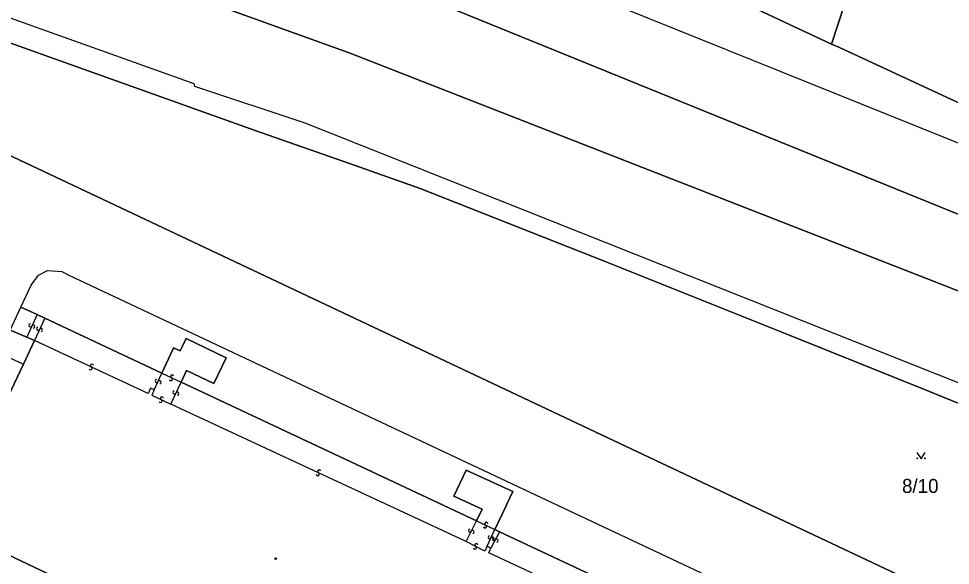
# Model space of a CAD drawing. Extents: x -600309 to -598967, y -1161267 to -1160292.
# Drawn here: x -600229.8 to -600116.9, y -1161142.4 to -1161076.2 of the extents above; entities that cross this region are included whole.
import ezdxf

# ---------------------------------------------------------------- set-up
doc = ezdxf.new("R2010")
doc.units = 0
for name, color, linetype in [('Level 1', 7, 'Continuous'), ('Level 13', 7, 'Continuous'), ('Level 3', 7, 'Continuous'), ('Level 4', 7, 'Continuous'), ('Level 5', 7, 'Continuous'), ('Level 60', 7, 'Continuous'), ('Vrstva 60', 7, 'Continuous')]:
    doc.layers.add(name, color=color, linetype=linetype)

msp = doc.modelspace()

# ---------------------------------------------------------------- linework, layer by layer
at = {"layer": 'Level 1'}
for points in [[(-600308.54, -1161016.58), (-600293.63, -1161026), (-600269.66, -1161037.42), (-600029.19, -1161135.15), (-600013.53, -1161140.37), (-599983.56, -1161149.75), (-599958.61, -1161155.76), (-599866.12, -1161178.6), (-599796.72, -1161205.03)], [(-600308.54, -1161029.18), (-600296.3, -1161037.15), (-600274.49, -1161049.84), (-600189.74, -1161080.33), (-600110.03, -1161111.48), (-600017.61, -1161148.92), (-599998.66, -1161155.17), (-599968.04, -1161161.44), (-599947.72, -1161166.65), (-599940.7, -1161168.31), (-599932.71, -1161170.39), (-599873.45, -1161186.23), (-599868.39, -1161187.94)], [(-600128.14, -1161069.53), (-600131.34, -1161079.28)], [(-600140.31, -1161075.07), (-600131.34, -1161079.28)], [(-599974.47, -1161183.5), (-599997.2, -1161172.33), (-600007.91, -1161167.09), (-600016.11, -1161163.4), (-600021.76, -1161161.11), (-600035.71, -1161155.39), (-600038.43, -1161154.23), (-600085.92, -1161135.07), (-600119.48, -1161121.36), (-600136.33, -1161114.57), (-600158.74, -1161105.59), (-600181.17, -1161096.78), (-600189.72, -1161093.73), (-600201.12, -1161089.75), (-600235.97, -1161077.32)], [(-600131.34, -1161079.28), (-600130.36, -1161079.68), (-600119.59, -1161084.7), (-600115.78, -1161086.48)], [(-600238.73, -1161088.76), (-600238.46, -1161089.16), (-600151.25, -1161130.33), (-600098.6, -1161155.15)], [(-600229.5, -1161111.12), (-600228.24, -1161108.47), (-600227.38, -1161107.25), (-600226.27, -1161106.69), (-600224.53, -1161106.8), (-600223.79, -1161107.23), (-600043.89, -1161191.9), (-600043.26, -1161192.44), (-600042.89, -1161193.21), (-600043.19, -1161194.85), (-600044.7, -1161198.03), (-600057.71, -1161225.74), (-600058.61, -1161226.49), (-600059.44, -1161226.68), (-600060.69, -1161226.32), (-600067.67, -1161223.26)], [(-600230.78, -1161113.91), (-600229.5, -1161111.12)], [(-600227.54, -1161112.04), (-600229.5, -1161111.12)], [(-600226.62, -1161112.47), (-600227.54, -1161112.04)], [(-600212.42, -1161119.14), (-600226.62, -1161112.47)], [(-600228.8, -1161114.76), (-600230.78, -1161113.91)], [(-600229.2, -1161118.03), (-600227.86, -1161115.16)], [(-600227.86, -1161115.16), (-600228.8, -1161114.76)], [(-600210.11, -1161120.22), (-600209.43, -1161118.79), (-600206.13, -1161120.38), (-600204.63, -1161117.25), (-600209.48, -1161114.92), (-600210.2, -1161116.41), (-600211, -1161116.04), (-600211.09, -1161116.26), (-600212.42, -1161119.14)], [(-600229.2, -1161118.03), (-600230.66, -1161121.19)], [(-600174.34, -1161137.02), (-600210.11, -1161120.22)], [(-600172.09, -1161138.07), (-600170.74, -1161135.2), (-600170.64, -1161134.98), (-600169.92, -1161133.47), (-600175.6, -1161130.85), (-600177.06, -1161134), (-600173.65, -1161135.61), (-600174.34, -1161137.02)], [(-600238.39, -1161137.67), (-600224.67, -1161144.13), (-600224.93, -1161144.74), (-600183.7, -1161164.11), (-600183.4, -1161163.46), (-600169.68, -1161169.91), (-600159.11, -1161147.29)], [(-600171.55, -1161138.32), (-600172.09, -1161138.07)], [(-600171.55, -1161138.32), (-600157.93, -1161144.72), (-600159.11, -1161147.29)]]:
    msp.add_lwpolyline(points, dxfattribs=at)
at = {"layer": 'Level 13'}
for centre, start, end in [((-600228.34, -1161113.32), 102.303, 334.893), ((-600228, -1161113.48), 282.5175, 154.6155), ((-600227.41, -1161113.74), 102.4102, 335.0002), ((-600227.07, -1161113.9), 282.6246, 154.7226), ((-600221.06, -1161118.55), 192.3262, 64.4242), ((-600220.9, -1161118.21), 12.1118, 244.7018), ((-600213.05, -1161120.06), 102.5434, 334.6414), ((-600211.34, -1161119.85), 192.1007, 64.6907), ((-600211.18, -1161119.51), 12.3151, 244.4131), ((-600212.71, -1161120.22), 282.3289, 154.9189), ((-600212.42, -1161122.17), 12.3285, 244.4265), ((-600210.91, -1161121.46), 102.1196, 334.2176), ((-600210.57, -1161121.62), 281.9051, 154.4951), ((-600212.58, -1161122.51), 192.114, 64.704), ((-600193.55, -1161131.37), 192.4242, 64.5222), ((-600193.39, -1161131.03), 12.2098, 244.7998), ((-600173.3, -1161137.71), 192.1414, 64.7314), ((-600173.14, -1161137.37), 12.3558, 244.4538), ((-600175.12, -1161138.19), 101.1755, 333.2735), ((-600174.8, -1161138.35), 280.9611, 153.5511), ((-600172.73, -1161139), 102.1853, 334.2833), ((-600172.39, -1161139.16), 281.9708, 154.5608), ((-600172.22, -1161139.22), 99.6747, 332.2647), ((-600174.52, -1161140.25), 190.6052, 62.7032), ((-600174.36, -1161139.93), 10.3908, 242.9808), ((-600171.9, -1161139.4), 279.8892, 151.9872)]:
    msp.add_arc(centre, 0.184, start, end, dxfattribs=at)
at = {"layer": 'Level 3'}
for points in [[(-600066.21, -1161108.54), (-600067.74, -1161109.99), (-600069.58, -1161110.09), (-600115.09, -1161091.62), (-600246.17, -1161038.84), (-600272.96, -1161027.28), (-600294.57, -1161016.1), (-600302.87, -1161010.53), (-600308.54, -1161006.93)], [(-600234.93, -1161074.66), (-600208.54, -1161084.06), (-600208.48, -1161084.37), (-600195.12, -1161088.82), (-600111.77, -1161121.94), (-600010.7, -1161163.25), (-599975.33, -1161178.89), (-599974.93, -1161179.15), (-599974.69, -1161181.32), (-599973.94, -1161183.71)], [(-600227.54, -1161112.04), (-600228.8, -1161114.76)], [(-600226.62, -1161112.47), (-600227.86, -1161115.16)], [(-600213.35, -1161121.15), (-600213.79, -1161120.93), (-600214.1, -1161121.59), (-600227.86, -1161115.16)], [(-600232.11, -1161116.71), (-600229.2, -1161118.03)], [(-600213.35, -1161121.15), (-600212.42, -1161119.14)], [(-600212.42, -1161119.14), (-600210.11, -1161120.22)], [(-600211.36, -1161122.87), (-600210.11, -1161120.22)], [(-600213.35, -1161121.15), (-600213.65, -1161121.8), (-600211.36, -1161122.87)], [(-600175.57, -1161139.52), (-600211.36, -1161122.87)], [(-600175.57, -1161139.52), (-600174.34, -1161137.02)], [(-600174.34, -1161137.02), (-600172.09, -1161138.07)], [(-600173.04, -1161140.09), (-600172.09, -1161138.07)], [(-600171.55, -1161138.32), (-600172.58, -1161140.3)], [(-600173.04, -1161140.09), (-600173.31, -1161140.66), (-600175.57, -1161139.52)], [(-600172.58, -1161140.3), (-600173.04, -1161140.09)], [(-600159.11, -1161147.29), (-600172.85, -1161140.87), (-600172.58, -1161140.3)]]:
    msp.add_lwpolyline(points, dxfattribs=at)
at = {"layer": 'Level 5'}
msp.add_lwpolyline([(-600121, -1161128.74), (-600120.5, -1161129.49), (-600120, -1161128.74)], dxfattribs=at)
for centre, radius in [((-600120.95, -1161129.44), 0.05), ((-600120.05, -1161129.44), 0.05), ((-600198.64, -1161141.58), 0.09), ((-600198.64, -1161141.58), 0.0521)]:
    msp.add_circle(centre, radius, dxfattribs=at)
at = {"layer": 'Level 60'}
for points in [[(-600128.14, -1161069.53), (-600126.86, -1161065.65), (-600124.62, -1161058.88), (-600123.24, -1161054.69), (-600122.72, -1161052.98), (-600115.5, -1161028.9), (-600099.08, -1161034.09), (-600098.17, -1161031.07), (-600097.52, -1161031.25), (-600104.3, -1161053.03), (-600107.54, -1161064.29), (-600109.73, -1161071.7), (-600110.46, -1161074.18), (-600112.43, -1161078.77), (-600113.8, -1161081.89), (-600115.78, -1161086.48), (-600119.59, -1161084.7), (-600130.36, -1161079.68), (-600131.34, -1161079.28)], [(-600134.38, -1161057.64), (-600134.34, -1161057.47), (-600132.23, -1161050.99), (-600123.6, -1161054.61), (-600123.24, -1161054.69), (-600124.62, -1161058.88), (-600126.86, -1161065.65), (-600128.14, -1161069.53), (-600131.34, -1161079.28), (-600140.31, -1161075.07), (-600135.25, -1161060.69), (-600134.55, -1161058.19)], [(-600232.78, -1161118.25), (-600232.11, -1161116.71), (-600230.78, -1161113.91), (-600228.8, -1161114.76), (-600227.86, -1161115.16), (-600229.2, -1161118.03), (-600230.66, -1161121.19), (-600231.76, -1161123.46), (-600234.65, -1161129.64), (-600238.39, -1161137.67), (-600238.82, -1161137.44), (-600239.62, -1161139.16), (-600246.72, -1161135.74), (-600244.26, -1161130.43), (-600243.29, -1161129.37), (-600242.24, -1161128.72), (-600240.8, -1161128.21), (-600239.45, -1161128.05), (-600238.2, -1161128.16), (-600237.27, -1161128.43), (-600234.6, -1161122.19)]]:
    msp.add_lwpolyline(points, close=True, dxfattribs=at)
for points in [[(-600098.6, -1161155.15), (-600151.25, -1161130.33), (-600238.46, -1161089.16), (-600238.73, -1161088.76), (-600238.93, -1161088.28), (-600239.07, -1161087.61), (-600239.05, -1161087.03), (-600238.79, -1161085.21), (-600235.97, -1161077.32), (-600201.12, -1161089.75), (-600189.72, -1161093.73), (-600181.17, -1161096.78), (-600158.74, -1161105.59), (-600136.33, -1161114.57), (-600119.48, -1161121.36), (-600085.92, -1161135.07)], [(-600157.93, -1161144.72), (-600171.55, -1161138.32), (-600172.09, -1161138.07), (-600170.74, -1161135.2), (-600170.64, -1161134.98), (-600169.92, -1161133.47), (-600175.6, -1161130.85), (-600177.06, -1161134), (-600173.65, -1161135.61), (-600174.34, -1161137.02), (-600210.11, -1161120.22), (-600209.43, -1161118.79), (-600206.13, -1161120.38), (-600204.63, -1161117.25), (-600209.48, -1161114.92), (-600210.2, -1161116.41), (-600211, -1161116.04), (-600211.09, -1161116.26), (-600212.42, -1161119.14), (-600226.62, -1161112.47), (-600227.54, -1161112.04), (-600229.5, -1161111.12), (-600228.24, -1161108.47), (-600227.38, -1161107.25), (-600226.27, -1161106.69), (-600224.53, -1161106.8), (-600223.79, -1161107.23), (-600043.89, -1161191.9)], [(-600230.66, -1161121.19), (-600229.2, -1161118.03), (-600227.86, -1161115.16), (-600228.8, -1161114.76), (-600230.78, -1161113.91), (-600229.5, -1161111.12), (-600227.54, -1161112.04), (-600226.62, -1161112.47), (-600212.42, -1161119.14), (-600211.09, -1161116.26), (-600211, -1161116.04), (-600210.2, -1161116.41), (-600209.48, -1161114.92), (-600204.63, -1161117.25), (-600206.13, -1161120.38), (-600209.43, -1161118.79), (-600210.11, -1161120.22), (-600174.34, -1161137.02), (-600173.65, -1161135.61), (-600177.06, -1161134), (-600175.6, -1161130.85), (-600169.92, -1161133.47), (-600170.64, -1161134.98), (-600170.74, -1161135.2), (-600172.09, -1161138.07), (-600171.55, -1161138.32), (-600157.93, -1161144.72)], [(-600236.13, -1161143.78), (-600240.77, -1161141.63), (-600247.94, -1161138.28), (-600246.72, -1161135.74), (-600239.62, -1161139.16), (-600238.82, -1161137.44), (-600238.39, -1161137.67), (-600224.67, -1161144.13)], [(-600224.67, -1161144.13), (-600238.39, -1161137.67)]]:
    msp.add_lwpolyline(points, dxfattribs=at)
at = {"layer": 'Vrstva 60'}
for points in [[(-600029.19, -1161135.15), (-600269.66, -1161037.42), (-600293.63, -1161026), (-600308.54, -1161016.58), (-600308.54, -1161029.18), (-600296.3, -1161037.15), (-600274.49, -1161049.84), (-600189.74, -1161080.33), (-600110.03, -1161111.48)], [(-600110.03, -1161111.48), (-600189.74, -1161080.33), (-600274.49, -1161049.84), (-600296.3, -1161037.15), (-600308.54, -1161029.18), (-600308.54, -1161043.95), (-600293.21, -1161054.34), (-600279.72, -1161061.52), (-600238.21, -1161076.58), (-600235.97, -1161077.32), (-600201.12, -1161089.75), (-600189.72, -1161093.73), (-600181.17, -1161096.78), (-600158.74, -1161105.59), (-600136.33, -1161114.57), (-600119.48, -1161121.36), (-600085.92, -1161135.07)], [(-600269.66, -1161037.42), (-600029.19, -1161135.15)], [(-600115.78, -1161086.48), (-600119.59, -1161084.7), (-600130.36, -1161079.68), (-600131.34, -1161079.28), (-600140.31, -1161075.07), (-600155.25, -1161068.06), (-600155.27, -1161068.27), (-600176.13, -1161060.96), (-600176.09, -1161060.76), (-600176.9, -1161060.46), (-600190.25, -1161055.6), (-600199.6, -1161052.2), (-600199.76, -1161052.53), (-600220.42, -1161044.7), (-600220.36, -1161044.47), (-600229.4, -1161041.08), (-600240.64, -1161036.86)], [(-600098.6, -1161155.15), (-600151.25, -1161130.33), (-600238.46, -1161089.16)], [(-600248.73, -1161143.15), (-600248.94, -1161141.91), (-600248.86, -1161140.6), (-600248.54, -1161139.42), (-600247.94, -1161138.28), (-600246.72, -1161135.74), (-600244.26, -1161130.43), (-600243.29, -1161129.37), (-600242.24, -1161128.72), (-600240.8, -1161128.21), (-600239.45, -1161128.05), (-600238.2, -1161128.16), (-600237.27, -1161128.43), (-600234.6, -1161122.19), (-600232.78, -1161118.25), (-600232.11, -1161116.71), (-600230.78, -1161113.91), (-600229.5, -1161111.12), (-600228.24, -1161108.47), (-600227.38, -1161107.25), (-600226.27, -1161106.69), (-600224.53, -1161106.8), (-600223.79, -1161107.23), (-600043.89, -1161191.9)]]:
    msp.add_lwpolyline(points, dxfattribs=at)

# ---------------------------------------------------------------- texts
at = {"layer": 'Level 4'}
msp.add_text('8/10', height=1.7, dxfattribs=at).set_placement((-600122.8, -1161133.63))

doc.saveas('drawing.dxf')
